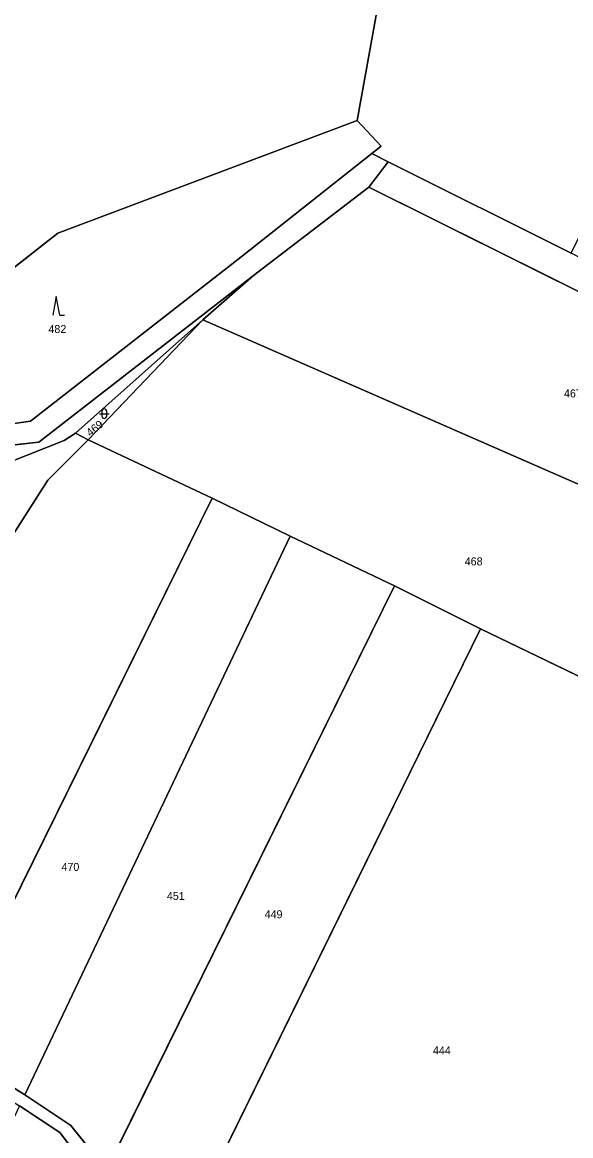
# Model space of a CAD drawing. Extents: x -689422 to -685210, y -987725 to -982160.
# Drawn here: x -686513.6 to -686397.2, y -986240.3 to -986003.8 of the extents above; entities that cross this region are included whole.
import ezdxf

# ---------------------------------------------------------------- set-up
doc = ezdxf.new("R2010")
doc.units = 0
for name, color, linetype in [('KN_Hranice_parcel', 7, 'Continuous'), ('KN_Parcelni cisla', 7, 'Continuous'), ('KN_Polygon parcely', 7, 'Continuous'), ('KN_POZEMKY_LESNI POZEMEK', 7, 'Continuous'), ('KN_POZEMKY_ORNA PUDA', 7, 'Continuous'), ('KN_POZEMKY_OSTATNI PLOCHA', 7, 'Continuous'), ('KN_POZEMKY_TTP', 7, 'Continuous'), ('KN_VYUZITI_17_ostatni plocha_ostatni komunikace', 7, 'Continuous'), ('KN_VYUZITI_27_ostatni plocha_neplodna puda', 7, 'Continuous'), ('KN_Značky kultur', 7, 'Continuous')]:
    doc.layers.add(name, color=color, linetype=linetype)

msp = doc.modelspace()

# ---------------------------------------------------------------- linework, layer by layer
at = {"layer": 'KN_Hranice_parcel'}
for p, q in [((-686442.54, -986024.7), (-686437.46, -986030.17)), ((-686437.46, -986030.17), (-686439.41, -986031.71)), ((-686439.41, -986031.71), (-686467.25, -986053.75)), ((-686435.97, -986033.49), (-686440.09, -986038.87)), ((-686439.41, -986031.71), (-686435.97, -986033.49)), ((-686397.13, -986052.91), (-686435.97, -986033.49)), ((-686440.09, -986038.87), (-686464.56, -986057.6)), ((-686440.09, -986038.87), (-686298.06, -986109.49)), ((-686464.56, -986057.6), (-686475.32, -986067.06)), ((-686475.32, -986067.06), (-686502.35, -986091.08)), ((-686475.32, -986067.06), (-686499.63, -986092.5)), ((-686475.32, -986067.06), (-686366.2, -986114.83)), ((-686502.35, -986091.08), (-686499.63, -986092.5)), ((-686499.63, -986092.5), (-686473.3, -986104.92)), ((-686473.3, -986104.92), (-686530.46, -986220.75)), ((-686473.3, -986104.92), (-686456.78, -986112.97)), ((-686456.78, -986112.97), (-686513.07, -986231.64)), ((-686434.61, -986123.54), (-686456.78, -986112.97)), ((-686434.61, -986123.54), (-686495.76, -986247.6)), ((-686416.35, -986132.67), (-686434.61, -986123.54)), ((-686416.35, -986132.67), (-686480.58, -986263.62)), ((-686378.61, -986150.89), (-686416.35, -986132.67)), ((-686513.07, -986231.64), (-686530.46, -986220.75))]:
    msp.add_line(p, q, dxfattribs=at)
for points in [[(-686440.01, -985942.05), (-686434.1, -985948.58), (-686438.25, -986000.75), (-686442.54, -986024.7)], [(-686442.54, -986024.7), (-686506.07, -986048.62), (-686524.07, -986062.72)], [(-686467.25, -986053.75), (-686511.86, -986088.55), (-686535.3, -986091.9), (-686563.71, -986090.26), (-686581.27, -986084.92)], [(-686564.61, -986094.06), (-686535.09, -986095.68), (-686510.09, -986093.05), (-686464.56, -986057.6)], [(-686499.63, -986092.5), (-686508.21, -986101.06), (-686518.32, -986116.95), (-686523.62, -986120.23), (-686526.84, -986119.08)], [(-686502.35, -986091.08), (-686504.73, -986092.69), (-686516.36, -986097.24)], [(-686495.76, -986247.6), (-686503.33, -986238.13), (-686513.07, -986231.64)], [(-686514.21, -986233.99), (-686505.68, -986239.66), (-686497.53, -986250.29)]]:
    msp.add_lwpolyline(points, dxfattribs=at)
at = {"layer": 'KN_Polygon parcely'}
for points in [[(-686434.1, -985948.58), (-686438.25, -986000.75), (-686442.54, -986024.7), (-686437.46, -986030.17), (-686439.41, -986031.71), (-686435.97, -986033.49), (-686397.13, -986052.91), (-686352.38, -985961.95), (-686365.95, -985953.42), (-686393.19, -985928.44), (-686425.61, -985913.84), (-686434.69, -985916.11), (-686440.2, -985924.55), (-686440.01, -985942.05)], [(-686529.35, -986076.45), (-686555.31, -986084.84), (-686572.19, -986084.89), (-686581.27, -986084.92), (-686563.71, -986090.26), (-686535.3, -986091.9), (-686511.86, -986088.55), (-686467.25, -986053.75), (-686439.41, -986031.71), (-686437.46, -986030.17), (-686442.54, -986024.7), (-686506.07, -986048.62), (-686524.07, -986062.72), (-686526.83, -986069.95)], [(-686655.89, -986127.54), (-686652.72, -986123.46), (-686644.75, -986113.22), (-686632.21, -986089.4), (-686621.64, -986085.23), (-686581.76, -986089.65), (-686564.61, -986094.06), (-686535.09, -986095.68), (-686510.09, -986093.05), (-686464.56, -986057.6), (-686440.09, -986038.87), (-686435.97, -986033.49), (-686439.41, -986031.71), (-686467.25, -986053.75), (-686511.86, -986088.55), (-686535.3, -986091.9), (-686563.71, -986090.26), (-686581.27, -986084.92), (-686618.81, -986080.93), (-686636.63, -986086.26), (-686649.46, -986109.92), (-686657.44, -986120.63), (-686659.97, -986124.02)], [(-686440.09, -986038.87), (-686298.06, -986109.49), (-686294.08, -986111.59), (-686256.35, -986129.53), (-686218.39, -986148.4), (-686182.54, -986165.69), (-686166.74, -986173.73), (-686150.96, -986181.1), (-686149.72, -986175.89), (-686352.49, -986075.81), (-686397.13, -986052.91), (-686435.97, -986033.49)], [(-686464.56, -986057.6), (-686475.32, -986067.06), (-686366.2, -986114.83), (-686310.03, -986139.57), (-686298.06, -986109.49), (-686440.09, -986038.87)], [(-686560.14, -986099.5), (-686535.17, -986102.9), (-686516.36, -986097.24), (-686504.73, -986092.69), (-686502.35, -986091.08), (-686475.32, -986067.06), (-686464.56, -986057.6), (-686510.09, -986093.05), (-686535.09, -986095.68), (-686564.61, -986094.06)], [(-686502.35, -986091.08), (-686499.63, -986092.5), (-686475.32, -986067.06)], [(-686473.3, -986104.92), (-686456.78, -986112.97), (-686434.61, -986123.54), (-686416.35, -986132.67), (-686378.61, -986150.89), (-686366.2, -986114.83), (-686475.32, -986067.06), (-686499.63, -986092.5)], [(-686551.9, -986209.24), (-686531.76, -986223.33), (-686530.46, -986220.75), (-686473.3, -986104.92), (-686499.63, -986092.5), (-686508.21, -986101.06), (-686518.32, -986116.95), (-686523.62, -986120.23), (-686526.84, -986119.08), (-686565.76, -986196.56)], [(-686516.36, -986097.24), (-686526.84, -986119.08), (-686523.62, -986120.23), (-686518.32, -986116.95), (-686508.21, -986101.06), (-686499.63, -986092.5), (-686502.35, -986091.08), (-686504.73, -986092.69)], [(-686473.3, -986104.92), (-686530.46, -986220.75), (-686513.07, -986231.64), (-686456.78, -986112.97)], [(-686456.78, -986112.97), (-686513.07, -986231.64), (-686503.33, -986238.13), (-686495.76, -986247.6), (-686434.61, -986123.54)], [(-686495.76, -986247.6), (-686492.19, -986252.76), (-686480.58, -986263.62), (-686416.35, -986132.67), (-686434.61, -986123.54)], [(-686461.87, -986285.13), (-686454.39, -986299), (-686427.48, -986310.59), (-686366.38, -986185.95), (-686387.98, -986178.41), (-686378.61, -986150.89), (-686416.35, -986132.67), (-686480.58, -986263.62), (-686465.21, -986278.86)], [(-686495.76, -986247.6), (-686503.33, -986238.13), (-686513.07, -986231.64), (-686530.46, -986220.75), (-686531.76, -986223.33), (-686514.21, -986233.99), (-686505.68, -986239.66), (-686497.53, -986250.29), (-686493.91, -986254.75), (-686481.93, -986265.9), (-686469.39, -986278.52), (-686461.87, -986285.13), (-686465.21, -986278.86), (-686480.58, -986263.62), (-686492.19, -986252.76)], [(-686518.71, -986243.33), (-686500.94, -986258.37), (-686497.53, -986250.29), (-686505.68, -986239.66), (-686514.21, -986233.99)]]:
    msp.add_lwpolyline(points, close=True, dxfattribs=at)
msp.add_lwpolyline([(-686636.82, -985993.47), (-686630.4, -986006.92), (-686612.16, -986030.47), (-686587.11, -986054.11), (-686558.58, -986065.16), (-686543.64, -986067.43), (-686527.97, -986065.81), (-686524.07, -986062.72), (-686506.07, -986048.62), (-686442.54, -986024.7), (-686438.25, -986000.75)], dxfattribs=at)
at = {"layer": 'KN_POZEMKY_LESNI POZEMEK'}
for p, q in [((-686438.25, -986000.75), (-686442.54, -986024.7)), ((-686506.07, -986048.62), (-686442.54, -986024.7)), ((-686442.54, -986024.7), (-686506.07, -986048.62)), ((-686442.54, -986024.7), (-686437.46, -986030.17)), ((-686437.46, -986030.17), (-686439.41, -986031.71)), ((-686439.41, -986031.71), (-686467.25, -986053.75)), ((-686524.07, -986062.72), (-686506.07, -986048.62)), ((-686506.07, -986048.62), (-686524.07, -986062.72)), ((-686467.25, -986053.75), (-686511.86, -986088.55)), ((-686510.09, -986093.05), (-686464.56, -986057.6)), ((-686464.56, -986057.6), (-686475.32, -986067.06)), ((-686475.32, -986067.06), (-686502.35, -986091.08)), ((-686511.86, -986088.55), (-686535.3, -986091.9)), ((-686504.73, -986092.69), (-686516.36, -986097.24)), ((-686502.35, -986091.08), (-686504.73, -986092.69)), ((-686535.09, -986095.68), (-686510.09, -986093.05))]:
    msp.add_line(p, q, dxfattribs=at)
at = {"layer": 'KN_POZEMKY_ORNA PUDA'}
for p, q in [((-686442.54, -986024.7), (-686438.25, -986000.75)), ((-686437.46, -986030.17), (-686442.54, -986024.7)), ((-686439.41, -986031.71), (-686437.46, -986030.17)), ((-686440.09, -986038.87), (-686435.97, -986033.49)), ((-686435.97, -986033.49), (-686439.41, -986031.71)), ((-686435.97, -986033.49), (-686397.13, -986052.91)), ((-686397.13, -986052.91), (-686435.97, -986033.49)), ((-686464.56, -986057.6), (-686440.09, -986038.87)), ((-686440.09, -986038.87), (-686298.06, -986109.49)), ((-686298.06, -986109.49), (-686440.09, -986038.87)), ((-686475.32, -986067.06), (-686464.56, -986057.6)), ((-686499.63, -986092.5), (-686475.32, -986067.06)), ((-686366.2, -986114.83), (-686475.32, -986067.06)), ((-686475.32, -986067.06), (-686366.2, -986114.83)), ((-686508.21, -986101.06), (-686499.63, -986092.5)), ((-686499.63, -986092.5), (-686473.3, -986104.92)), ((-686473.3, -986104.92), (-686499.63, -986092.5)), ((-686518.32, -986116.95), (-686508.21, -986101.06)), ((-686473.3, -986104.92), (-686530.46, -986220.75)), ((-686530.46, -986220.75), (-686473.3, -986104.92)), ((-686473.3, -986104.92), (-686456.78, -986112.97)), ((-686456.78, -986112.97), (-686473.3, -986104.92)), ((-686456.78, -986112.97), (-686513.07, -986231.64)), ((-686513.07, -986231.64), (-686456.78, -986112.97)), ((-686434.61, -986123.54), (-686456.78, -986112.97)), ((-686456.78, -986112.97), (-686434.61, -986123.54)), ((-686495.76, -986247.6), (-686434.61, -986123.54)), ((-686434.61, -986123.54), (-686495.76, -986247.6)), ((-686434.61, -986123.54), (-686416.35, -986132.67)), ((-686416.35, -986132.67), (-686434.61, -986123.54)), ((-686416.35, -986132.67), (-686480.58, -986263.62)), ((-686480.58, -986263.62), (-686416.35, -986132.67)), ((-686378.61, -986150.89), (-686416.35, -986132.67)), ((-686416.35, -986132.67), (-686378.61, -986150.89)), ((-686530.46, -986220.75), (-686513.07, -986231.64)), ((-686513.07, -986231.64), (-686530.46, -986220.75)), ((-686513.07, -986231.64), (-686503.33, -986238.13)), ((-686503.33, -986238.13), (-686513.07, -986231.64)), ((-686505.68, -986239.66), (-686514.21, -986233.99)), ((-686503.33, -986238.13), (-686495.76, -986247.6)), ((-686495.76, -986247.6), (-686503.33, -986238.13)), ((-686497.53, -986250.29), (-686505.68, -986239.66))]:
    msp.add_line(p, q, dxfattribs=at)
at = {"layer": 'KN_POZEMKY_OSTATNI PLOCHA'}
for p, q in [((-686467.25, -986053.75), (-686439.41, -986031.71)), ((-686435.97, -986033.49), (-686440.09, -986038.87)), ((-686439.41, -986031.71), (-686435.97, -986033.49)), ((-686440.09, -986038.87), (-686464.56, -986057.6)), ((-686511.86, -986088.55), (-686467.25, -986053.75)), ((-686464.56, -986057.6), (-686510.09, -986093.05)), ((-686502.35, -986091.08), (-686475.32, -986067.06)), ((-686475.32, -986067.06), (-686499.63, -986092.5)), ((-686535.3, -986091.9), (-686511.86, -986088.55)), ((-686516.36, -986097.24), (-686504.73, -986092.69)), ((-686499.63, -986092.5), (-686508.21, -986101.06)), ((-686504.73, -986092.69), (-686502.35, -986091.08)), ((-686502.35, -986091.08), (-686499.63, -986092.5)), ((-686499.63, -986092.5), (-686502.35, -986091.08)), ((-686510.09, -986093.05), (-686535.09, -986095.68)), ((-686508.21, -986101.06), (-686518.32, -986116.95))]:
    msp.add_line(p, q, dxfattribs=at)
at = {"layer": 'KN_POZEMKY_TTP'}
for p, q in [((-686514.21, -986233.99), (-686505.68, -986239.66)), ((-686505.68, -986239.66), (-686497.53, -986250.29))]:
    msp.add_line(p, q, dxfattribs=at)
at = {"layer": 'KN_VYUZITI_17_ostatni plocha_ostatni komunikace'}
for p, q in [((-686467.25, -986053.75), (-686439.41, -986031.71)), ((-686435.97, -986033.49), (-686440.09, -986038.87)), ((-686439.41, -986031.71), (-686435.97, -986033.49)), ((-686440.09, -986038.87), (-686464.56, -986057.6)), ((-686511.86, -986088.55), (-686467.25, -986053.75)), ((-686464.56, -986057.6), (-686510.09, -986093.05)), ((-686535.3, -986091.9), (-686511.86, -986088.55)), ((-686510.09, -986093.05), (-686535.09, -986095.68))]:
    msp.add_line(p, q, dxfattribs=at)
at = {"layer": 'KN_VYUZITI_27_ostatni plocha_neplodna puda'}
for p, q in [((-686502.35, -986091.08), (-686475.32, -986067.06)), ((-686475.32, -986067.06), (-686499.63, -986092.5)), ((-686516.36, -986097.24), (-686504.73, -986092.69)), ((-686499.63, -986092.5), (-686508.21, -986101.06)), ((-686504.73, -986092.69), (-686502.35, -986091.08)), ((-686502.35, -986091.08), (-686499.63, -986092.5)), ((-686499.63, -986092.5), (-686502.35, -986091.08)), ((-686508.21, -986101.06), (-686518.32, -986116.95))]:
    msp.add_line(p, q, dxfattribs=at)
at = {"layer": 'KN_Značky kultur'}
for p, q in [((-686506.41, -986062.06), (-686507.16, -986066.06)), ((-686505.66, -986066.06), (-686506.41, -986062.06)), ((-686505.66, -986066.06), (-686504.66, -986066.06)), ((-686497.22, -986086.97), (-686495.22, -986086.97)), ((-686496.72, -986086.47), (-686496.72, -986087.47)), ((-686495.72, -986087.47), (-686495.72, -986086.47))]:
    msp.add_line(p, q, dxfattribs=at)
for centre, start, end in [((-686496.22, -986086.47), 0, 180), ((-686496.22, -986087.47), 180, 359.9879)]:
    msp.add_arc(centre, 0.5, start, end, dxfattribs=at)

# ---------------------------------------------------------------- texts
at = {"layer": 'KN_Parcelni cisla'}
for s, p in [('482', (-686508.09, -986069.84)), ('467', (-686398.63, -986083.51)), ('468', (-686419.71, -986119.2)), ('470', (-686505.32, -986184.09)), ('451', (-686482.94, -986190.26)), ('449', (-686462.19, -986194.15)), ('444', (-686426.46, -986223.05))]:
    msp.add_text(s, height=1.7, dxfattribs=at).set_placement(p)
msp.add_text('469', height=1.7, rotation=39, dxfattribs=at).set_placement((-686499.2, -986091.92))

doc.saveas('drawing.dxf')
